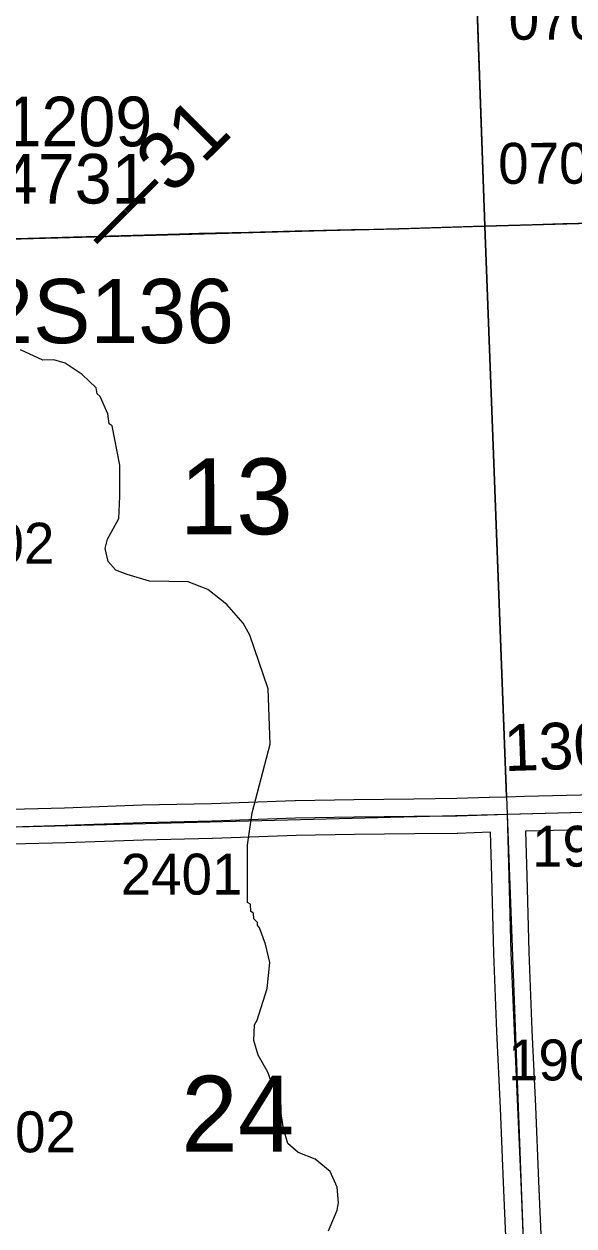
# Model space of a CAD drawing. Extents: x 128.7 to 185.5, y -21.4 to 12.6.
# Drawn here: x 145.06 to 146, y 0.955 to 3.013 of the extents above; entities that cross this region are included whole.
import ezdxf

# ---------------------------------------------------------------- set-up
doc = ezdxf.new("R2010")
doc.units = 0
for name, color, linetype in [('tdCoHydroRiver', 7, 'Continuous'), ('tdCoPriCL', 7, 'Continuous'), ('tdCoPrimary', 7, 'Continuous'), ('tdCoPriNonDiv', 7, 'Continuous'), ('tdCoPriNonDivCL', 7, 'Continuous'), ('tdCoSecRdNmbr', 7, 'Continuous'), ('tdCoSecRdTxt', 7, 'Continuous'), ('tdCoSecRteBand', 7, 'Continuous'), ('tdCoSecRteCL', 7, 'Continuous'), ('tdCoSectLine', 7, 'Continuous'), ('tdCoSectLinePart', 7, 'Continuous'), ('tdCoSectNmbr', 7, 'Continuous'), ('tdCoStrucPriMaintName', 7, 'Continuous'), ('tdCoStrucSecCoName', 7, 'Continuous'), ('tdCoStrucSecFHWANum', 7, 'Continuous'), ('tdCoSurfGravel', 7, 'Continuous'), ('tdCoTwpBndry', 7, 'Continuous'), ('tdCoTwpBndryShd', 7, 'Continuous'), ('tdStHwyPriRefPost1', 7, 'Continuous')]:
    doc.layers.add(name, color=color, linetype=linetype)

msp = doc.modelspace()

# ---------------------------------------------------------------- linework, layer by layer
at = {"layer": 'tdCoHydroRiver'}
msp.add_lwpolyline([(145.5804, 0.9473), (145.595, 0.9825), (145.5978, 0.9952), (145.5953, 1.022), (145.5834, 1.0484), (145.5574, 1.0696), (145.5287, 1.0813), (145.5108, 1.0965), (145.5037, 1.1215), (145.4957, 1.1734), (145.4939, 1.178), (145.4868, 1.2015), (145.482, 1.2045), (145.4768, 1.2185), (145.4601, 1.2479), (145.4529, 1.2729), (145.4536, 1.2998), (145.4581, 1.3078), (145.4753, 1.362), (145.4801, 1.4064), (145.4728, 1.4377), (145.4624, 1.4658), (145.4591, 1.4704), (145.4589, 1.4751), (145.4524, 1.4812), (145.4521, 1.4907), (145.4473, 1.4937), (145.4469, 1.5063), (145.442, 1.5093), (145.442, 1.6071), (145.4496, 1.6626), (145.4805, 1.7804), (145.4774, 1.875), (145.4459, 1.967), (145.4342, 1.9872), (145.4063, 2.0194), (145.3739, 2.0452), (145.3404, 2.0583), (145.2741, 2.0592), (145.2358, 2.0706), (145.2166, 2.0779), (145.2035, 2.0932), (145.1981, 2.1151), (145.2023, 2.131), (145.2216, 2.1664), (145.2235, 2.2043), (145.2234, 2.258), (145.2101, 2.3254), (145.2053, 2.3284), (145.2031, 2.3457), (145.1895, 2.3752), (145.1847, 2.3798), (145.183, 2.3904), (145.1588, 2.4129), (145.1298, 2.4325), (145.1106, 2.4382), (145.0917, 2.4376), (145.0532, 2.4553)], dxfattribs=at)
at = {"layer": 'tdCoPriCL'}
msp.add_lwpolyline([(146.1934, 2.6776), (146.1252, 2.6751), (146.0786, 2.6738), (146.0255, 2.6719), (145.9296, 2.6694), (145.8481, 2.667), (145.7002, 2.662), (145.5234, 2.6583), (145.444, 2.6564), (145.3254, 2.6534), (145.2455, 2.6505), (145.0862, 2.6468), (144.9685, 2.6425)], dxfattribs=at)
at = {"layer": 'tdCoPrimary'}
for points in [[(146.2468, 2.679), (146.1938, 2.6776), (146.184, 2.6773), (146.1256, 2.6754), (146.1156, 2.6751), (146.079, 2.6738), (146.0259, 2.6719), (145.9816, 2.6708), (145.9299, 2.6694), (145.8471, 2.667), (145.7386, 2.6635), (145.7006, 2.662), (145.62, 2.6606), (145.5238, 2.6583), (145.4444, 2.6564), (145.3588, 2.6547), (145.3258, 2.6534), (145.2459, 2.6505), (145.1443, 2.6485), (145.0866, 2.6468), (145.0062, 2.644)], [(145.9816, 2.6708), (145.9299, 2.6694), (145.8471, 2.667), (145.7386, 2.6635), (145.7006, 2.662), (145.62, 2.6606), (145.5238, 2.6583), (145.4444, 2.6564), (145.3588, 2.6547), (145.3258, 2.6534), (145.2459, 2.6505), (145.1443, 2.6485), (145.0866, 2.6468), (145.0062, 2.644), (144.9875, 2.6433)], [(145.9816, 2.6708), (145.9299, 2.6694), (145.8471, 2.667), (145.7386, 2.6635), (145.7006, 2.662), (145.62, 2.6606), (145.5238, 2.6583), (145.4444, 2.6564), (145.3588, 2.6547), (145.3258, 2.6534), (145.2459, 2.6505), (145.1443, 2.6485), (145.0866, 2.6468), (145.0062, 2.644), (144.9875, 2.6433)], [(146.079, 2.6738), (146.0259, 2.6719), (145.9816, 2.6708)], [(146.079, 2.6738), (146.0259, 2.6719), (145.9816, 2.6708)]]:
    msp.add_lwpolyline(points, dxfattribs=at)
at = {"layer": 'tdCoPriNonDiv'}
msp.add_lwpolyline([(146.2053, 2.6779), (145.7002, 2.662), (145.3254, 2.6534), (145.0862, 2.6468), (144.9397, 2.6413)], dxfattribs=at)
at = {"layer": 'tdCoPriNonDivCL'}
msp.add_lwpolyline([(146.0255, 2.6719), (145.9296, 2.6694), (145.8467, 2.667), (145.7382, 2.6635), (145.7002, 2.662), (145.6196, 2.6606), (145.5234, 2.6583), (145.444, 2.6564), (145.3584, 2.6547), (145.3254, 2.6534), (145.2455, 2.6505), (145.1439, 2.6485), (145.0862, 2.6468), (145.0058, 2.644)], dxfattribs=at)
msp.add_lwpolyline([(146.0255, 2.6719), (145.9296, 2.6694), (145.8467, 2.667), (145.7382, 2.6635), (145.7002, 2.662), (145.6196, 2.6606), (145.5234, 2.6583), (145.444, 2.6564), (145.3584, 2.6547), (145.3254, 2.6534), (145.2455, 2.6505), (145.1439, 2.6485), (145.0862, 2.6468), (145.0058, 2.644)], dxfattribs=at)
at = {"layer": 'tdCoSecRteBand'}
for points in [[(145.0376, 1.6688), (145.1289, 1.6715), (145.2615, 1.6762), (145.2617, 1.6762), (145.2619, 1.6762), (145.3801, 1.6789), (145.5231, 1.6841), (145.5235, 1.6841), (145.5238, 1.6841), (145.6239, 1.6856), (145.6239, 1.6856), (145.624, 1.6856), (145.7266, 1.6868), (145.7266, 1.6868), (145.7266, 1.6868), (145.7998, 1.6876), (145.8555, 1.6893), (145.8556, 1.6893), (145.8556, 1.6894), (145.8855, 1.6903), (145.9155, 1.6913), (145.9155, 1.6912), (146.0357, 1.6942)], [(145.8853, 0.8988), (145.8798, 1.0299), (145.8798, 1.0299), (145.8798, 1.0299), (145.8747, 1.1573), (145.8685, 1.2882), (145.8685, 1.2883), (145.8685, 1.2884), (145.8631, 1.4218), (145.8631, 1.422), (145.8631, 1.4222), (145.8596, 1.5531), (145.8574, 1.6294), (145.8014, 1.6276), (145.8011, 1.6276), (145.8007, 1.6276), (145.7273, 1.6268), (145.6248, 1.6256), (145.525, 1.6241), (145.382, 1.619), (145.3818, 1.619), (145.3816, 1.619), (145.2635, 1.6162), (145.131, 1.6116), (145.1309, 1.6116), (145.1308, 1.6116), (145.0393, 1.6088)], [(146.0372, 1.6342), (145.9173, 1.6312), (145.9196, 1.5548), (145.9196, 1.5548), (145.9196, 1.5547), (145.923, 1.424), (145.9284, 1.2909), (145.9346, 1.1601), (145.9346, 1.16), (145.9346, 1.1599), (145.9398, 1.0324), (145.9452, 0.9012)]]:
    msp.add_lwpolyline(points, dxfattribs=at)
at = {"layer": 'tdCoSecRteCL'}
for points in [[(145.8865, 1.6603), (145.9089, 1.661), (146.0364, 1.6642), (146.1637, 1.6672), (146.3383, 1.6705), (146.3696, 1.6712), (146.3791, 1.6716)], [(144.8911, 1.6347), (144.9237, 1.6359), (145.0384, 1.6388), (145.1299, 1.6415), (145.2626, 1.6462), (145.381, 1.6489), (145.5242, 1.6541), (145.6244, 1.6556), (145.7269, 1.6568), (145.8004, 1.6576), (145.8865, 1.6603)], [(145.9241, 0.6571), (145.9204, 0.7503), (145.9152, 0.9), (145.9098, 1.0311), (145.9046, 1.1586), (145.8985, 1.2896), (145.893, 1.423), (145.8896, 1.554), (145.8865, 1.6603)]]:
    msp.add_lwpolyline(points, dxfattribs=at)
at = {"layer": 'tdCoSectLine'}
for points in [[(145.8126, 3.6695), (145.8481, 2.667)], [(145.8481, 2.667), (146.8446, 2.6965)], [(144.8569, 2.6403), (145.8481, 2.667)], [(145.8481, 2.667), (145.8861, 1.6603)], [(145.8861, 1.6603), (146.882, 1.6866)], [(144.8907, 1.6347), (145.8861, 1.6603)], [(145.8861, 1.6603), (145.9237, 0.6571)]]:
    msp.add_lwpolyline(points, dxfattribs=at)
at = {"layer": 'tdCoSectLinePart'}
for points in [[(145.8138, 3.6349), (145.8481, 2.667)], [(144.8872, 2.6411), (145.8481, 2.667)], [(145.8481, 2.667), (146.0487, 2.673)], [(145.8481, 2.667), (145.885, 1.69)]]:
    msp.add_lwpolyline(points, dxfattribs=at)
at = {"layer": 'tdCoSurfGravel'}
for points in [[(145.0384, 1.6388), (145.1299, 1.6415), (145.2626, 1.6462), (145.381, 1.6489), (145.5242, 1.6541), (145.6244, 1.6556), (145.7269, 1.6568), (145.8004, 1.6576), (145.8865, 1.6603), (145.9089, 1.661), (146.0364, 1.6642), (146.1637, 1.6672), (146.3383, 1.6705), (146.3696, 1.6712), (146.3791, 1.6716)], [(145.9628, -0.3451), (145.9599, -0.2741), (145.9545, -0.1434), (145.949, -0.0085), (145.9461, 0.112), (145.9424, 0.2349), (145.9369, 0.3673), (145.9318, 0.4916), (145.9251, 0.6314), (145.9241, 0.6571), (145.9204, 0.7503), (145.9152, 0.9), (145.9098, 1.0311), (145.9046, 1.1586), (145.8985, 1.2896), (145.893, 1.423), (145.8896, 1.554), (145.8865, 1.6603)]]:
    msp.add_lwpolyline(points, dxfattribs=at)
at = {"layer": 'tdCoTwpBndry'}
msp.add_lwpolyline([(145.885, 1.6903), (145.8481, 2.667), (145.8139, 3.6318)], dxfattribs=at)
at = {"layer": 'tdCoTwpBndryShd'}
msp.add_lwpolyline([(145.7753, 4.6779), (145.8126, 3.6695), (145.8481, 2.667), (145.8861, 1.6603), (145.9237, 0.6571), (145.9624, -0.3451), (146.001, -1.3445), (146.0324, -2.3549), (146.0614, -3.3563), (146.0903, -4.356), (146.1189, -5.3582), (146.1498, -6.358), (146.1796, -7.3579)], dxfattribs=at)

# ---------------------------------------------------------------- texts
at = {"layer": 'tdCoSecRdNmbr'}
for s, rotation, p in [('0706', 0.111, (145.8887, 2.9863)), ('0708', 0.111, (145.8708, 2.7396)), ('1302', 0.1102, (144.9033, 2.089)), ('1901', 0.111, (145.9287, 1.5705)), ('2401', 0.1105, (145.225, 1.5225)), ('1902', 0.111, (145.8876, 1.2045)), ('2402', 0.1102, (144.9401, 1.0813))]:
    msp.add_text(s, height=0.07, rotation=rotation, dxfattribs=at).set_placement(p)
at = {"layer": 'tdCoSecRdTxt'}
msp.add_text('130TH ST', height=0.08, rotation=1.8912, dxfattribs=at).set_placement((145.8817, 1.734))
at = {"layer": 'tdCoSectNmbr'}
for s, p in [('13', (145.3259, 2.1393)), ('24', (145.3287, 1.0825))]:
    msp.add_text(s, height=0.13, rotation=0.1105, dxfattribs=at).set_placement(p)
at = {"layer": 'tdCoStrucPriMaintName'}
msp.add_text('23312S136', height=0.11, dxfattribs=at).set_placement((144.666, 2.4668))
msp.add_text('23312S136', height=0.11, dxfattribs=at).set_placement((144.666, 2.4668))
msp.add_text('23312S136', height=0.11, dxfattribs=at).set_placement((144.666, 2.4668))
at = {"layer": 'tdCoStrucSecCoName'}
msp.add_text('B-1209', height=0.085, dxfattribs=at).set_placement((144.9124, 2.8038))
at = {"layer": 'tdCoStrucSecFHWANum'}
msp.add_text('124731', height=0.085, dxfattribs=at).set_placement((144.8934, 2.7058))
at = {"layer": 'tdStHwyPriRefPost1'}
msp.add_text('‒‒31', height=0.1, rotation=45, dxfattribs=at).set_placement((145.2076, 2.6137))

doc.saveas('drawing.dxf')
